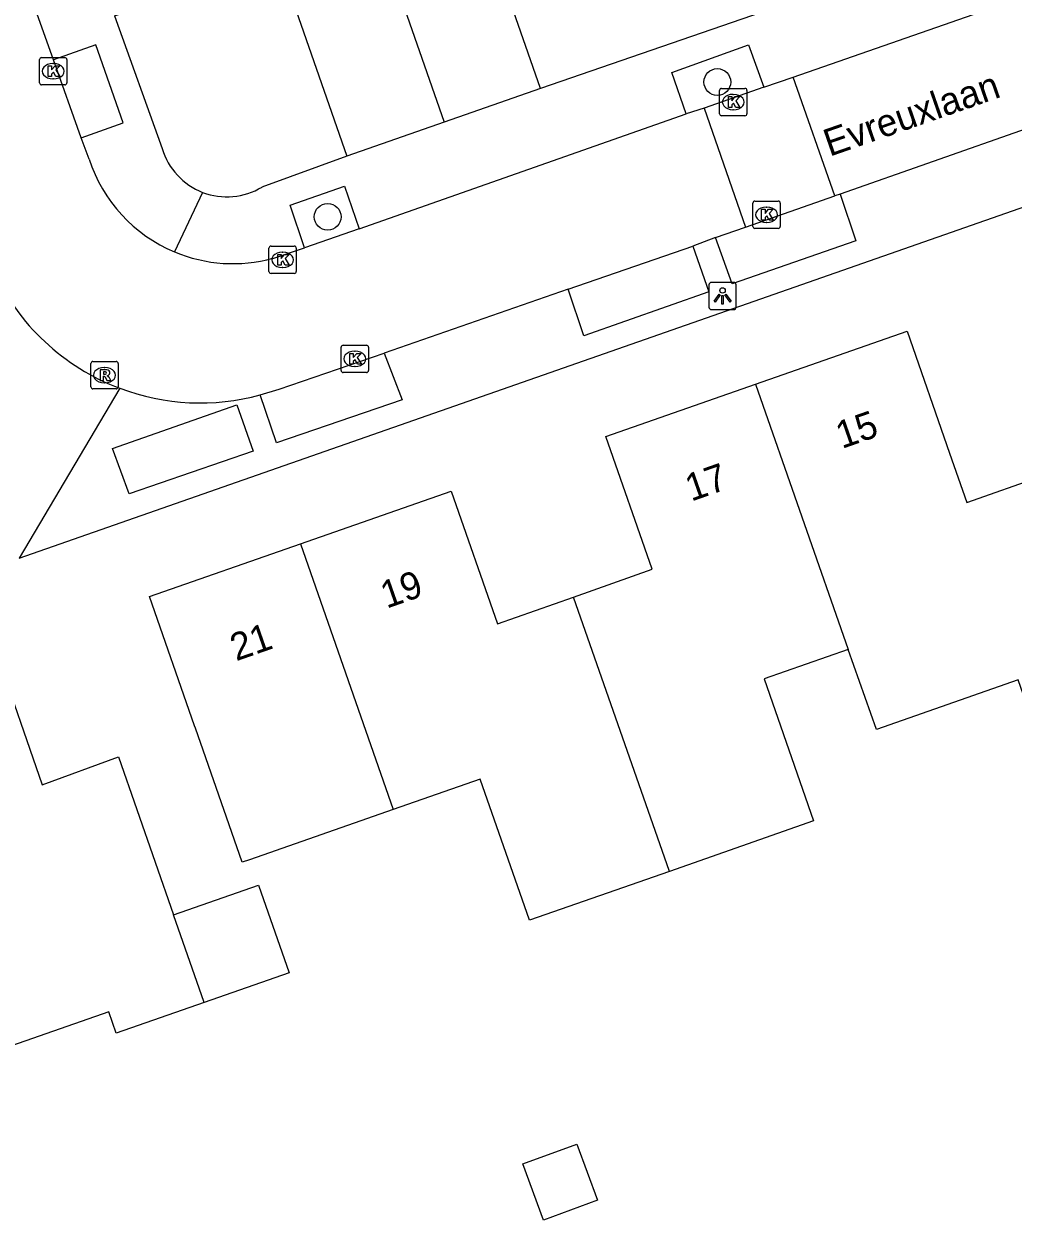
# Model space of a CAD drawing. Extents: x 158474 to 159560, y 388525 to 389605.
# Drawn here: x 158908.98 to 158945.17, y 389138.35 to 389182.1 of the extents above; entities that cross this region are included whole.
import ezdxf

# ---------------------------------------------------------------- set-up
doc = ezdxf.new("R2010")
doc.units = 0
for name, color, linetype in [('IMGEO_Boom', 7, 'Continuous'), ('IMGEO_Kolk', 7, 'Continuous'), ('IMGEO_Lichtpunt', 7, 'Continuous'), ('IMGEO_Openbare_ruimte_label', 7, 'Continuous'), ('IMGEO_Pand', 7, 'Continuous'), ('IMGEO_Pand_nummerreeks', 7, 'Continuous'), ('IMGEO_Rijbaan_lokaal_open', 7, 'Continuous'), ('IMGEO_Rioolput', 7, 'Continuous'), ('IMGEO_Voetpad_open', 7, 'Continuous')]:
    doc.layers.add(name, color=color, linetype=linetype)

msp = doc.modelspace()

# ---------------------------------------------------------------- linework, layer by layer
at = {"layer": 'IMGEO_Boom'}
for centre in [(158934.349, 389179.977), (158920.091, 389175.047)]:
    msp.add_circle(centre, 0.489, dxfattribs=at)
at = {"layer": 'IMGEO_Kolk'}
for p, q in [((158909.548, 389179.947), (158909.548, 389180.799)), ((158909.623, 389180.873), (158910.475, 389180.873)), ((158910.036, 389180.653), (158910.061, 389180.653)), ((158910.549, 389180.799), (158910.549, 389179.947)), ((158910.475, 389179.873), (158909.623, 389179.873)), ((158910.059, 389180.093), (158910.034, 389180.093)), ((158934.507, 389179.744), (158935.359, 389179.744)), ((158934.432, 389178.818), (158934.432, 389179.67)), ((158934.92, 389179.524), (158934.945, 389179.524)), ((158935.433, 389179.67), (158935.433, 389178.818)), ((158934.943, 389178.964), (158934.918, 389178.964)), ((158935.359, 389178.744), (158934.507, 389178.744)), ((158935.65, 389174.697), (158935.65, 389175.549)), ((158935.725, 389175.623), (158936.577, 389175.623)), ((158936.138, 389175.403), (158936.163, 389175.403)), ((158936.651, 389175.549), (158936.651, 389174.697)), ((158936.577, 389174.623), (158935.725, 389174.623)), ((158936.161, 389174.843), (158936.136, 389174.843)), ((158917.943, 389173.048), (158917.943, 389173.9)), ((158918.018, 389173.974), (158918.87, 389173.974)), ((158918.431, 389173.754), (158918.456, 389173.754)), ((158918.944, 389173.9), (158918.944, 389173.048)), ((158918.454, 389173.194), (158918.429, 389173.194)), ((158918.87, 389172.974), (158918.018, 389172.974)), ((158920.584, 389169.426), (158920.584, 389170.278)), ((158920.659, 389170.352), (158921.511, 389170.352)), ((158921.072, 389170.132), (158921.097, 389170.132)), ((158921.585, 389170.278), (158921.585, 389169.426)), ((158921.511, 389169.352), (158920.659, 389169.352)), ((158921.095, 389169.572), (158921.07, 389169.572))]:
    msp.add_line(p, q, dxfattribs=at)
for points in [[(158909.548, 389179.947), (158909.548, 389180.799)], [(158909.623, 389180.873), (158910.475, 389180.873)], [(158909.869, 389180.573), (158909.992, 389180.573), (158909.992, 389180.422), (158910.122, 389180.573), (158910.286, 389180.573), (158910.14, 389180.422), (158910.293, 389180.173), (158910.141, 389180.173), (158910.056, 389180.337), (158909.992, 389180.27), (158909.992, 389180.173), (158909.869, 389180.173), (158909.869, 389180.573)], [(158910.549, 389180.799), (158910.549, 389179.947)], [(158910.475, 389179.873), (158909.623, 389179.873)], [(158934.507, 389179.744), (158935.359, 389179.744)], [(158934.432, 389178.818), (158934.432, 389179.67)], [(158934.753, 389179.444), (158934.876, 389179.444), (158934.876, 389179.293), (158935.006, 389179.444), (158935.17, 389179.444), (158935.024, 389179.293), (158935.177, 389179.044), (158935.025, 389179.044), (158934.94, 389179.208), (158934.876, 389179.141), (158934.876, 389179.044), (158934.753, 389179.044), (158934.753, 389179.444)], [(158935.433, 389179.67), (158935.433, 389178.818)], [(158935.359, 389178.744), (158934.507, 389178.744)], [(158935.65, 389174.697), (158935.65, 389175.549)], [(158935.725, 389175.623), (158936.577, 389175.623)], [(158935.971, 389175.323), (158936.094, 389175.323), (158936.094, 389175.172), (158936.224, 389175.323), (158936.388, 389175.323), (158936.242, 389175.172), (158936.395, 389174.923), (158936.243, 389174.923), (158936.158, 389175.087), (158936.094, 389175.02), (158936.094, 389174.923), (158935.971, 389174.923), (158935.971, 389175.323)], [(158936.651, 389175.549), (158936.651, 389174.697)], [(158936.577, 389174.623), (158935.725, 389174.623)], [(158917.943, 389173.048), (158917.943, 389173.9)], [(158918.018, 389173.974), (158918.87, 389173.974)], [(158918.264, 389173.674), (158918.387, 389173.674), (158918.387, 389173.523), (158918.517, 389173.674), (158918.681, 389173.674), (158918.535, 389173.523), (158918.688, 389173.274), (158918.536, 389173.274), (158918.451, 389173.438), (158918.387, 389173.371), (158918.387, 389173.274), (158918.264, 389173.274), (158918.264, 389173.674)], [(158918.944, 389173.9), (158918.944, 389173.048)], [(158918.87, 389172.974), (158918.018, 389172.974)], [(158920.584, 389169.426), (158920.584, 389170.278)], [(158920.659, 389170.352), (158921.511, 389170.352)], [(158921.585, 389170.278), (158921.585, 389169.426)], [(158920.905, 389170.052), (158921.028, 389170.052), (158921.028, 389169.901), (158921.158, 389170.052), (158921.322, 389170.052), (158921.176, 389169.901), (158921.329, 389169.652), (158921.177, 389169.652), (158921.092, 389169.816), (158921.028, 389169.749), (158921.028, 389169.652), (158920.905, 389169.652), (158920.905, 389170.052)], [(158921.511, 389169.352), (158920.659, 389169.352)]]:
    msp.add_lwpolyline(points, dxfattribs=at)
for centre, start, end in [((158909.625, 389180.797), 91.552, 178.448), ((158909.625, 389180.797), 91.552, 178.448), ((158910.473, 389180.797), 1.552, 88.448), ((158910.473, 389180.797), 1.552, 88.448), ((158909.625, 389179.949), 181.552, 268.448), ((158909.625, 389179.949), 181.552, 268.448), ((158910.473, 389179.949), 271.552, 358.448), ((158910.473, 389179.949), 271.552, 358.448), ((158934.509, 389179.668), 91.552, 178.448), ((158934.509, 389179.668), 91.552, 178.448), ((158935.357, 389179.668), 1.552, 88.448), ((158935.357, 389179.668), 1.552, 88.448), ((158934.509, 389178.82), 181.552, 268.448), ((158934.509, 389178.82), 181.552, 268.448), ((158935.357, 389178.82), 271.552, 358.448), ((158935.357, 389178.82), 271.552, 358.448), ((158935.727, 389175.547), 91.552, 178.448), ((158935.727, 389175.547), 91.552, 178.448), ((158936.575, 389175.547), 1.552, 88.448), ((158936.575, 389175.547), 1.552, 88.448), ((158935.727, 389174.699), 181.552, 268.448), ((158935.727, 389174.699), 181.552, 268.448), ((158936.575, 389174.699), 271.552, 358.448), ((158936.575, 389174.699), 271.552, 358.448), ((158918.02, 389173.898), 91.552, 178.448), ((158918.02, 389173.898), 91.552, 178.448), ((158918.868, 389173.898), 1.552, 88.448), ((158918.868, 389173.898), 1.552, 88.448), ((158918.02, 389173.05), 181.552, 268.448), ((158918.02, 389173.05), 181.552, 268.448), ((158918.868, 389173.05), 271.552, 358.448), ((158918.868, 389173.05), 271.552, 358.448), ((158920.661, 389170.276), 91.552, 178.448), ((158920.661, 389170.276), 91.552, 178.448), ((158921.509, 389170.276), 1.552, 88.448), ((158921.509, 389170.276), 1.552, 88.448), ((158920.661, 389169.428), 181.552, 268.448), ((158920.661, 389169.428), 181.552, 268.448), ((158921.509, 389169.428), 271.552, 358.448), ((158921.509, 389169.428), 271.552, 358.448)]:
    msp.add_arc(centre, 0.0765, start, end, dxfattribs=at)
for centre, major_axis, ratio, start_param, end_param in [((158910.035, 389180.373), (-0.387, 0.002), 0.722429, 4.712389, 7.853982), ((158910.06, 389180.373), (-0.39, 0.002), 0.717154, 1.570796, 4.712389), ((158934.919, 389179.244), (-0.387, 0.002), 0.722429, 4.712389, 7.853982), ((158934.944, 389179.244), (-0.39, 0.002), 0.717154, 1.570796, 4.712389), ((158936.137, 389175.123), (-0.387, 0.002), 0.722429, 4.712389, 7.853982), ((158936.162, 389175.123), (-0.39, 0.002), 0.717154, 1.570796, 4.712389), ((158918.43, 389173.474), (-0.387, 0.002), 0.722429, 4.712389, 7.853982), ((158918.455, 389173.474), (-0.39, 0.002), 0.717154, 1.570796, 4.712389), ((158921.071, 389169.852), (-0.387, 0.002), 0.722429, 4.712389, 7.853982), ((158921.096, 389169.852), (-0.39, 0.002), 0.717154, 1.570796, 4.712389)]:
    msp.add_ellipse(centre, major_axis=major_axis, ratio=ratio, start_param=start_param, end_param=end_param, dxfattribs=at)
at = {"layer": 'IMGEO_Lichtpunt'}
for p, q in [((158934.042, 389172.555), (158934.042, 389171.748)), ((158934.042, 389172.555), (158934.042, 389171.748)), ((158934.944, 389172.65), (158934.136, 389172.65)), ((158934.944, 389172.65), (158934.136, 389172.65)), ((158935.038, 389171.748), (158935.038, 389172.555)), ((158935.038, 389171.748), (158935.038, 389172.555)), ((158934.136, 389171.654), (158934.944, 389171.654)), ((158934.136, 389171.654), (158934.944, 389171.654))]:
    msp.add_line(p, q, dxfattribs=at)
for points in [[(158934.416, 389172.219), (158934.455, 389172.191), (158934.267, 389171.929), (158934.229, 389171.956), (158934.416, 389172.219)], [(158934.518, 389172.171), (158934.565, 389172.171), (158934.565, 389171.849), (158934.518, 389171.849), (158934.518, 389172.171)], [(158934.628, 389172.191), (158934.666, 389172.218), (158934.853, 389171.956), (158934.814, 389171.928), (158934.628, 389172.191)]]:
    msp.add_lwpolyline(points, dxfattribs=at)
msp.add_circle((158934.541, 389172.353), 0.0994, dxfattribs=at)
for centre, start, end in [((158934.136, 389172.555), 90, 180), ((158934.136, 389172.555), 90, 180), ((158934.944, 389172.555), 0, 90), ((158934.944, 389172.555), 0, 90), ((158934.136, 389171.748), 180, 270), ((158934.136, 389171.748), 180, 270), ((158934.944, 389171.748), 270, 0), ((158934.944, 389171.748), 270, 360)]:
    msp.add_arc(centre, 0.0946, start, end, dxfattribs=at)
at = {"layer": 'IMGEO_Pand'}
for points in [[(158915.296, 389204.475), (158924.354, 389178.507)], [(158927.88, 389179.734), (158925.36, 389186.976), (158931.257, 389189.028)], [(158912.29, 389182.403), (158918.278, 389184.487), (158920.791, 389177.267)], [(158927.88, 389179.734), (158924.354, 389178.507)], [(158924.354, 389178.507), (158920.791, 389177.267)], [(158935.746, 389168.924), (158941.29, 389170.861), (158942.85, 389166.396), (158943.477, 389164.603), (158946.243, 389165.569), (158946.435, 389165.023)], [(158929.088, 389161.141), (158931.959, 389162.157), (158930.264, 389167.008), (158935.746, 389168.924)], [(158935.746, 389168.924), (158939.142, 389159.224)], [(158919.096, 389163.085), (158924.614, 389165.014), (158926.311, 389160.158), (158929.088, 389161.141)], [(158922.49, 389153.371), (158917.225, 389151.531), (158916.968, 389151.441), (158915.256, 389156.339), (158915.223, 389156.435), (158913.573, 389161.155), (158919.096, 389163.085)], [(158919.096, 389163.085), (158922.49, 389153.371)], [(158932.593, 389151.105), (158929.088, 389161.141)], [(158902.415, 389157.248), (158904.83, 389158.092), (158905.058, 389159.84), (158907.851, 389159.416), (158907.935, 389159.177), (158909.649, 389154.273), (158912.436, 389155.301), (158914.451, 389149.518)], [(158939.142, 389159.224), (158936.057, 389158.145), (158937.873, 389152.949), (158932.593, 389151.105)], [(158949.558, 389156.123), (158946.432, 389155.029), (158945.353, 389158.108), (158940.168, 389156.292), (158939.142, 389159.224)], [(158932.593, 389151.105), (158927.477, 389149.319), (158925.672, 389154.483), (158922.49, 389153.371)], [(158914.451, 389149.518), (158917.556, 389150.606), (158918.68, 389147.397), (158915.57, 389146.308)], [(158915.57, 389146.308), (158914.451, 389149.518)], [(158915.57, 389146.308), (158912.357, 389145.183), (158912.082, 389145.969), (158906.978, 389144.186)], [(158927.983, 389138.352), (158927.229, 389140.407), (158929.208, 389141.133), (158929.962, 389139.078), (158927.983, 389138.352)]]:
    msp.add_lwpolyline(points, dxfattribs=at)
at = {"layer": 'IMGEO_Rijbaan_lokaal_open'}
for points in [[(158937.121, 389180.155), (158952.262, 389185.43)], [(158910.055, 389180.79), (158909.156, 389183.322)], [(158911.066, 389177.937), (158910.055, 389180.79)], [(158936.05, 389179.79), (158937.121, 389180.155)], [(158938.649, 389175.814), (158937.121, 389180.155)], [(158936.05, 389179.79), (158933.862, 389179.026)], [(158933.862, 389179.026), (158933.21, 389178.815)], [(158933.862, 389179.026), (158935.378, 389174.666)], [(158921.245, 389174.61), (158933.21, 389178.815)], [(158945.652, 389178.269), (158938.84, 389175.876)], [(158911.364, 389177.157), (158911.066, 389177.937)], [(158935.378, 389174.666), (158938.649, 389175.814)], [(158938.84, 389175.876), (158938.649, 389175.814)], [(158921.245, 389174.61), (158919.243, 389173.913)], [(158934.282, 389174.29), (158935.378, 389174.666)], [(158934.282, 389174.29), (158933.449, 389173.978)], [(158918.085, 389173.528), (158919.243, 389173.913)], [(158928.886, 389172.405), (158933.449, 389173.978)], [(158928.886, 389172.405), (158922.161, 389170.057)], [(158917.624, 389168.533), (158918.317, 389168.748), (158922.161, 389170.057)]]:
    msp.add_lwpolyline(points, dxfattribs=at)
for centre, radius, start, end in [((158916.626, 389178.867), 5.533, 198.0031, 247.2316), ((158916.628, 389178.856), 5.523, 247.1711, 285.2958), ((158915.427, 389176.57), 8.332, 204.507, 249.3444), ((158915.427, 389176.562), 8.324, 249.3237, 285.3032)]:
    msp.add_arc(centre, radius, start, end, dxfattribs=at)
at = {"layer": 'IMGEO_Rioolput'}
for p, q in [((158911.425, 389168.829), (158911.425, 389169.681)), ((158911.5, 389169.755), (158912.352, 389169.755)), ((158912.426, 389169.681), (158912.426, 389168.829)), ((158911.913, 389169.535), (158911.938, 389169.535)), ((158911.936, 389168.975), (158911.911, 389168.975)), ((158912.352, 389168.755), (158911.5, 389168.755))]:
    msp.add_line(p, q, dxfattribs=at)
for points in [[(158911.425, 389168.829), (158911.425, 389169.681)], [(158911.5, 389169.755), (158912.352, 389169.755)], [(158912.426, 389169.681), (158912.426, 389168.829)], [(158912.014, 389169.453), (158911.762, 389169.455), (158911.762, 389169.055)], [(158911.762, 389169.055), (158911.886, 389169.055), (158911.886, 389169.217), (158911.897, 389169.217)], [(158911.94, 389169.374), (158911.886, 389169.374), (158911.886, 389169.293)], [(158911.886, 389169.293), (158911.938, 389169.293)], [(158911.944, 389169.188), (158912.015, 389169.055), (158912.155, 389169.055), (158912.09, 389169.181)], [(158912.352, 389168.755), (158911.5, 389168.755)]]:
    msp.add_lwpolyline(points, dxfattribs=at)
for centre, radius, start, end in [((158911.502, 389169.679), 0.0765, 91.552, 178.448), ((158911.502, 389169.679), 0.0765, 91.552, 178.448), ((158912.35, 389169.679), 0.0765, 1.552, 88.448), ((158912.35, 389169.679), 0.0765, 1.552, 88.448), ((158911.896, 389169.164), 0.0533, 26.0293, 88.6989), ((158911.922, 389169.482), 0.19, 274.7715, 282.9687), ((158911.946, 389169.278), 0.0964, 77.0061, 93.1865), ((158911.96, 389169.335), 0.0378, 276.6634, 79.6772), ((158912.013, 389169.343), 0.109, 350.3612, 89.416), ((158912.011, 389169.343), 0.112, 277.5842, 350.9817), ((158911.995, 389169.128), 0.108, 29.5134, 73.7905), ((158911.502, 389168.831), 0.0765, 181.552, 268.448), ((158911.502, 389168.831), 0.0765, 181.552, 268.448), ((158912.35, 389168.831), 0.0765, 271.552, 358.448), ((158912.35, 389168.831), 0.0765, 271.552, 358.448)]:
    msp.add_arc(centre, radius, start, end, dxfattribs=at)
for centre, major_axis, ratio, start_param, end_param in [((158911.912, 389169.255), (-0.387, 0.002), 0.722429, 4.712389, 7.853982), ((158911.937, 389169.255), (-0.39, 0.002), 0.717154, 1.570796, 4.712389)]:
    msp.add_ellipse(centre, major_axis=major_axis, ratio=ratio, start_param=start_param, end_param=end_param, dxfattribs=at)
at = {"layer": 'IMGEO_Voetpad_open'}
for points in [[(158908.797, 389162.559), (158974.026, 389185.376)], [(158939.671, 389183.807), (158927.88, 389179.734)], [(158912.29, 389182.403), (158914.037, 389177.54)], [(158911.066, 389177.937), (158912.607, 389178.485), (158911.609, 389181.334), (158910.055, 389180.79)], [(158933.21, 389178.815), (158932.683, 389180.326), (158935.492, 389181.339), (158936.05, 389179.79)], [(158920.791, 389177.267), (158917.688, 389176.135)], [(158915.517, 389175.941), (158914.485, 389173.765)], [(158919.243, 389173.913), (158918.714, 389175.473), (158920.701, 389176.171), (158921.245, 389174.61)], [(158938.84, 389175.876), (158939.418, 389174.172), (158934.898, 389172.6), (158934.282, 389174.29)], [(158933.449, 389173.978), (158934.033, 389172.297), (158929.463, 389170.694), (158928.886, 389172.405)], [(158922.161, 389170.057), (158922.815, 389168.347), (158918.216, 389166.785), (158917.624, 389168.533)], [(158912.488, 389168.774), (158908.797, 389162.559)], [(158912.829, 389164.911), (158912.216, 389166.575), (158916.772, 389168.175), (158917.368, 389166.473), (158912.829, 389164.911)]]:
    msp.add_lwpolyline(points, dxfattribs=at)
for centre, radius, start, end in [((158916.405, 389178.248), 2.472, 196.638, 248.9354), ((158916.405, 389178.25), 2.474, 248.967, 301.2457)]:
    msp.add_arc(centre, radius, start, end, dxfattribs=at)

# ---------------------------------------------------------------- texts
at = {"layer": 'IMGEO_Openbare_ruimte_label'}
msp.add_text('Evreuxlaan', height=1, rotation=19.2143, dxfattribs=at).set_placement((158938.455, 389177.241))
at = {"layer": 'IMGEO_Pand_nummerreeks'}
for s, rotation, p in [('15', 19.2628, (158938.905, 389166.553)), ('17', 19.2618, (158933.393, 389164.627)), ('19', 19.2653, (158922.244, 389160.71)), ('21', 19.2653, (158916.743, 389158.788))]:
    msp.add_text(s, height=1, rotation=rotation, dxfattribs=at).set_placement(p)

doc.saveas('drawing.dxf')
